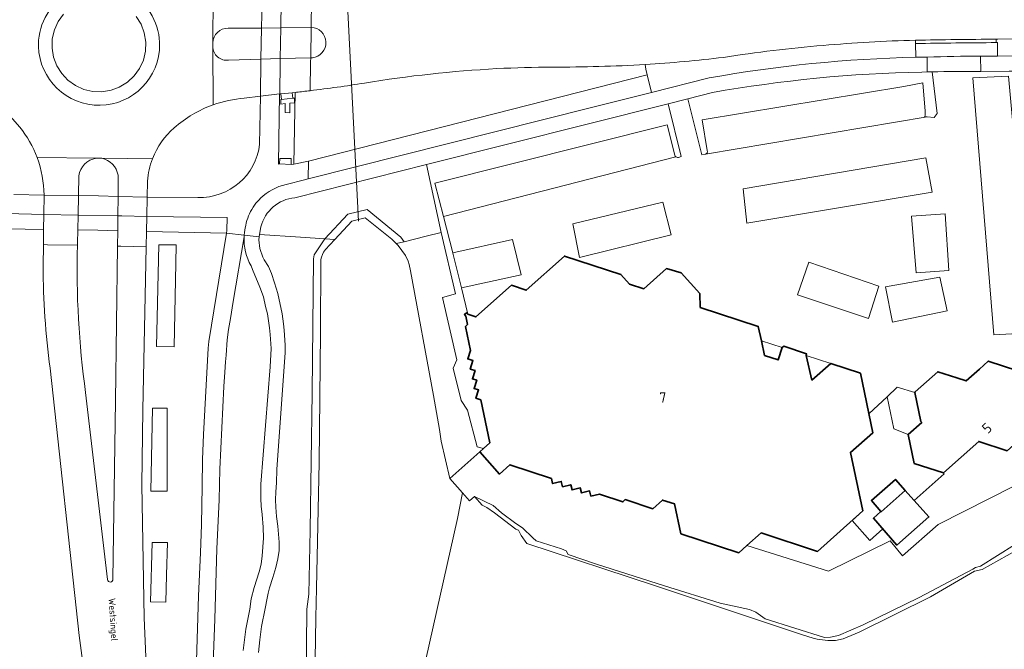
# Model space of a CAD drawing. Header units: metres. Extents: x 149984 to 156489, y 469398 to 478068.
# Tile 287 of 656: x 153649 to 153779, y 472775 to 472858. Entities that reach past the tile are written whole.
import ezdxf
from ezdxf.enums import TextEntityAlignment as Align

# ---------------------------------------------------------------- set-up
doc = ezdxf.new("R2010")
doc.units = ezdxf.units.M
doc.header["$LTSCALE"] = 0.75
for name, color, linetype, lineweight in [('B-WE-GR-BEPLANTING_CULTUUR_HEESTERS-GV', 252, 'Continuous', 18), ('B-WE-KW-KUNSTWERK_DUIKER-G', 6, 'Continuous', 18), ('B-WE-OG-BEBOUWING-GV', 6, 'Continuous', 35), ('B-WE-OG-BEBOUWING-T18', 1, 'Continuous', 18), ('B-WE-OG-BEBOUWING_LUIFEL-GV', 6, 'Continuous', 18), ('B-WE-OG-TERREIN_BEGROEID-GV', 252, 'Continuous', 18), ('B-WE-OG-TERREIN_ERF-GV', 252, 'Continuous', 18), ('B-WE-OG-TERREIN_OEVER-GV', 252, 'Continuous', 18), ('B-WE-OG-TOPOGRAFIE-T18', 7, 'Continuous', 18), ('B-WE-OG-WATER_MEER-GV', 252, 'Continuous', 18), ('B-WE-VH-GESLOTENVERHARDING_ASFALT-GV', 252, 'Continuous', 18), ('B-WE-VH-GESLOTENVERHARDING_BETON-GV', 252, 'Continuous', 18), ('B-WE-VH-OPENVERHARDING_BETONELEMENT-GV', 252, 'Continuous', 18), ('B-WE-VH-OPENVERHARDING_BETONSTRAATSTEEN-GV', 252, 'Continuous', 18), ('B-WE-VH-OPENVERHARDING_TEGEL-GV', 252, 'Continuous', 18)]:
    doc.layers.add(name, color=color, linetype=linetype, lineweight=lineweight)
doc.styles.add('NLCS-ISO-M500-T18', font='NLCS-ISO.ttf', dxfattribs={"height": 0.9})
doc.styles.add('NLCS-ISO-M750-T18', font='NLCS-ISO.ttf', dxfattribs={"height": 1.35})

msp = doc.modelspace()

# ---------------------------------------------------------------- linework, layer by layer
at = {"layer": 'B-WE-GR-BEPLANTING_CULTUUR_HEESTERS-GV', "flags": 128}
for points in [[(153654.932, 472858.612), (153654.224, 472857.621), (153653.723, 472856.511), (153653.448, 472855.325), (153653.414, 472854.112), (153653.616, 472852.916), (153654.047, 472851.783), (153654.69, 472850.754), (153655.521, 472849.871), (153656.508, 472849.166), (153657.613, 472848.666), (153658.795, 472848.391), (153660.007, 472848.351), (153661.204, 472848.548), (153662.293, 472848.956), (153663.371, 472849.612), (153664.258, 472850.439), (153664.968, 472851.423), (153665.473, 472852.526), (153665.753, 472853.706), (153665.794, 472854.923), (153665.597, 472856.125), (153665.17, 472857.265), (153664.527, 472858.299)], [(153739.91, 472840.58), (153739.24, 472844.64), (153765.88, 472849.06), (153768.35, 472849.519), (153768.67, 472845.78), (153768.687, 472845.48), (153768.668, 472845.242), (153768.61, 472845.06), (153768.955, 472845.03), (153769.87, 472844.951), (153770.28, 472845.497), (153769.587, 472850.985), (153768.96, 472850.971), (153768.227, 472850.959)], [(153740.584, 472848.25), (153737.337, 472847.432), (153739.21, 472840.05), (153739.66, 472840.12), (153739.675, 472840.124), (153739.69, 472840.129)], [(153680.818, 472841.431), (153680.941, 472847.792), (153678.799, 472847.5)], [(153735.986, 472839.683), (153736.1, 472839.69), (153736.48, 472839.81), (153734.75, 472846.78), (153702.846, 472838.743), (153704.77, 472829.764), (153706.669, 472821.668), (153704.983, 472821.172), (153706.867, 472812.945), (153706.371, 472811.855), (153707.412, 472807.592), (153708.255, 472806.303), (153709.543, 472801.496), (153710.37, 472801.254), (153711.21, 472802), (153710.02, 472807.66), (153709.38, 472807.88), (153709.732, 472808.986), (153709.139, 472809.175), (153709.484, 472810.258), (153708.906, 472810.442), (153709.256, 472811.539), (153708.631, 472811.738), (153708.988, 472812.858), (153708.29, 472813.08), (153708.64, 472814.18), (153707.99, 472817.36), (153708.26, 472817.63), (153708.03, 472818.74), (153707.86, 472818.93), (153708.11, 472819.17), (153708.3, 472818.97), (153707.48, 472822.47), (153706.36, 472826.877), (153706.305, 472827.095), (153705.082, 472831.905)], [(153649.147, 472843.7), (153647.562, 472845.486)], [(153705.082, 472831.905), (153703.97, 472836.28), (153734.62, 472843.99), (153735.63, 472839.97)], [(153666.028, 472836.568), (153665.984, 472834.448), (153672.665, 472834.402)], [(153648.374, 472834.809), (153652.369, 472834.714)], [(153678.762, 472829.217), (153677.31, 472820.66), (153676.96, 472818.4), (153676.69, 472816.97), (153676.55, 472815.59), (153676.39, 472813.57), (153676.31, 472812.69), (153676.23, 472811.34), (153676.08, 472809.42), (153675.58, 472798.51), (153675.49, 472794.48), (153675.19, 472787.99), (153674.9, 472778.71), (153674.66, 472771.75)], [(153678.64, 472774.57), (153679.01, 472777.41), (153679.51, 472780.04), (153679.71, 472781.41), (153680.11, 472782.9), (153680.75, 472784.98), (153681.03, 472786), (153681.17, 472787.07), (153681.33, 472789.4), (153681.3, 472790.85), (153681.15, 472792.55), (153681.03, 472793.65), (153680.98, 472794.66), (153680.97, 472795.73), (153680.99, 472796.53), (153682.22, 472812.02), (153682.33, 472814.46), (153682.23, 472816.3), (153682.14, 472817.18), (153681.85, 472819.03), (153681.6, 472820.02), (153681.33, 472821.27), (153680.84, 472822.57), (153679.9, 472824.91), (153679.691, 472825.374)]]:
    msp.add_lwpolyline(points, dxfattribs=at)
at = {"layer": 'B-WE-GR-BEPLANTING_CULTUUR_HEESTERS-GV'}
for points in [[(153768.227, 472850.959, 0.0393961), (153740.584, 472848.25)], [(153678.799, 472847.5, 0.0682781), (153674.681, 472846.633)], [(153674.681, 472846.633, 0.0966831), (153669.538, 472843.586)], [(153651.444, 472839.656, 0.0799283), (153649.147, 472843.7)], [(153669.538, 472843.586, 0.1242107), (153666.679, 472839.521)], [(153672.665, 472834.402, 0.391647), (153680.818, 472841.431)], [(153739.69, 472840.129, 0.3912469), (153739.91, 472840.58)], [(153652.369, 472834.714, 0.0867961), (153651.444, 472839.656)], [(153666.679, 472839.521, 0.0748591), (153666.028, 472836.568)], [(153735.63, 472839.97, 0.1657705), (153735.781, 472839.759)], [(153735.781, 472839.759, 0.1375713), (153735.986, 472839.683)], [(153679.691, 472825.374, -0.1382112), (153678.762, 472829.217)]]:
    msp.add_lwpolyline(points, format="xyb", dxfattribs=at)
at = {"layer": 'B-WE-GR-BEPLANTING_CULTUUR_HEESTERS-GV', "flags": 128}
msp.add_lwpolyline([(153699.916, 472828.542), (153698.866, 472828.3), (153699.09, 472828.04), (153700.09, 472826.75), (153700.42, 472825.98), (153700.57, 472825.53), (153700.756, 472824.723), (153703.765, 472808.268), (153704.553, 472803.768), (153704.79, 472802.21), (153705.91, 472797.29), (153709.87, 472800.81), (153710.37, 472801.254), (153709.543, 472801.496), (153708.255, 472806.303), (153707.412, 472807.592), (153706.371, 472811.855), (153706.867, 472812.945), (153704.983, 472821.172), (153706.669, 472821.668), (153704.77, 472829.764), (153702.815, 472829.268)], close=True, dxfattribs=at)
at = {"layer": 'B-WE-KW-KUNSTWERK_DUIKER-G', "flags": 128}
msp.add_lwpolyline([(153693.882, 472831.253), (153691.32, 472881.546)], dxfattribs=at)
at = {"layer": 'B-WE-OG-BEBOUWING-GV', "flags": 128}
for points in [[(153734.523, 472825.018), (153731.52, 472822.34), (153729.63, 472822.95), (153728.51, 472824.22), (153721.06, 472826.66), (153716.01, 472822.16), (153714.05, 472822.81), (153709.37, 472818.62), (153708.3, 472818.97), (153708.11, 472819.17), (153707.86, 472818.93), (153708.03, 472818.74), (153708.26, 472817.63), (153707.99, 472817.36), (153708.64, 472814.18), (153708.29, 472813.08), (153708.988, 472812.858), (153708.631, 472811.738), (153709.256, 472811.539), (153708.906, 472810.442), (153709.484, 472810.258), (153709.139, 472809.175), (153709.732, 472808.986), (153709.38, 472807.88), (153710.02, 472807.66), (153711.21, 472802), (153710.37, 472801.254), (153709.87, 472800.81), (153712.489, 472797.881), (153713.86, 472799.1), (153719.33, 472797.29), (153719.49, 472796.63), (153720.641, 472796.909), (153720.813, 472796.198), (153721.9, 472796.462), (153722.063, 472795.791), (153723.136, 472796.051), (153723.297, 472795.389), (153724.387, 472795.653), (153724.55, 472794.98), (153725.67, 472795.21), (153728.77, 472794.21), (153729.09, 472794.5), (153732.71, 472793.29), (153734, 472794.44), (153735.6, 472793.93), (153736.44, 472790), (153744.08, 472787.49), (153745.152, 472788.449), (153747.01, 472790.11), (153754.47, 472787.66), (153760.47, 472793.03), (153758.82, 472800.73), (153761.79, 472803.34), (153760.12, 472811.2), (153756.215, 472812.48), (153753.73, 472810.296), (153752.95, 472813.55), (153753, 472813.77), (153750, 472814.75), (153749.79, 472814.57), (153749.258, 472812.955), (153747.486, 472813.539), (153747.06, 472815.47), (153746.639, 472817.38), (153738.984, 472819.889), (153738.92, 472821.7), (153736.45, 472824.46)], [(153767.22, 472799.29), (153771.11, 472798.03), (153775.76, 472802.2), (153779.49, 472800.96), (153782.54, 472803.68), (153780.91, 472811.51), (153777, 472812.8), (153775.831, 472811.748), (153774.09, 472810.18), (153772.841, 472810.584), (153770.35, 472811.39), (153767.379, 472808.74), (153767.3, 472808.67), (153768.11, 472804.81), (153768.22, 472804.68), (153766.422, 472803.091)], [(153766.057, 472795.715), (153764.744, 472797.183), (153761.589, 472794.384), (153762.84, 472792.95), (153762.884, 472792.9)], [(153766.057, 472795.715), (153762.884, 472792.9), (153762.84, 472792.95), (153761.837, 472792.045), (153764.945, 472788.507), (153769.172, 472792.232)]]:
    msp.add_lwpolyline(points, close=True, dxfattribs=at)
at = {"layer": 'B-WE-OG-BEBOUWING_LUIFEL-GV', "flags": 128}
for points in [[(153747.486, 472813.539), (153749.258, 472812.955), (153749.79, 472814.57), (153747.06, 472815.469)], [(153753.73, 472810.296), (153756.215, 472812.48), (153752.95, 472813.55)], [(153767.3, 472808.67), (153764.978, 472809.335), (153763.654, 472808.079), (153764.543, 472803.842), (153766.422, 472803.091), (153768.22, 472804.68), (153768.11, 472804.81)], [(153760.47, 472793.03), (153759.03, 472791.741), (153761.379, 472789.115), (153763.076, 472790.634), (153761.837, 472792.045), (153762.84, 472792.95), (153761.589, 472794.384), (153764.744, 472797.183), (153766.057, 472795.715), (153767.24, 472794.392), (153771.198, 472797.932), (153771.11, 472798.03), (153767.22, 472799.29), (153766.422, 472803.091), (153764.543, 472803.842), (153763.654, 472808.079), (153761.257, 472805.849), (153761.79, 472803.34), (153758.82, 472800.73)]]:
    msp.add_lwpolyline(points, close=True, dxfattribs=at)
at = {"layer": 'B-WE-OG-TERREIN_BEGROEID-GV', "flags": 128}
for points in [[(153685.681, 472848.293), (153685.497, 472848.273), (153685.34, 472838.78), (153687.268, 472839.201), (153731.987, 472850.588), (153731.793, 472851.341), (153731.729, 472851.942)], [(153704.77, 472829.764), (153702.846, 472838.743), (153685.462, 472834.364)], [(153680.981, 472830.528), (153680.794, 472829.505), (153686.198, 472829.147), (153689.439, 472828.933), (153692.486, 472832.182), (153695.009, 472832.791), (153699.442, 472829.163), (153699.916, 472828.542), (153702.815, 472829.268), (153704.77, 472829.764)], [(153652.242, 472825.324), (153652.281, 472828.169), (153652.308, 472830.156), (153647.441, 472830.253), (153647.969, 472827.434)], [(153672.44, 472771.81), (153672.74, 472781.81), (153673.01, 472787.46), (153673.16, 472791.21), (153673.24, 472796.26), (153673.26, 472799.79), (153673.41, 472803.12), (153674.03, 472814.51), (153674.104, 472815.391), (153676.433, 472829.686), (153665.891, 472829.923), (153665.85, 472827.903), (153665.407, 472806.342), (153665.286, 472796.446), (153665.597, 472778.909), (153666.26, 472763.454)], [(153686.781, 472751.227), (153687.074, 472780.045), (153687.321, 472782.041), (153687.488, 472790.49), (153687.761, 472808.619), (153687.911, 472826.309), (153688.02, 472826.822), (153689.439, 472828.933), (153686.198, 472829.147), (153680.794, 472829.505), (153680.741, 472829.215)], [(153681.424, 472826.187), (153681.99, 472825.3), (153682.37, 472824.35), (153682.8, 472823.11), (153683.23, 472821.71), (153683.78, 472819.04)], [(153683.78, 472819.04), (153683.98, 472817.73), (153684.08, 472816.9), (153684.2, 472814.92), (153684.19, 472813.92), (153683.11, 472798.5), (153683.05, 472796.73), (153682.96, 472795.55), (153682.93, 472794.46), (153682.96, 472793.49), (153683.05, 472792.28), (153683.24, 472791.01), (153683.42, 472788.87), (153683.38, 472787.78), (153683.24, 472786.67), (153682.97, 472785.53), (153682.55, 472784.24), (153682.12, 472782.85), (153681.952, 472782.139), (153681.8, 472781.49), (153681.54, 472780.145), (153681.08, 472777.74), (153680.85, 472775.99), (153680.67, 472774.32)], [(153660.163, 472693.289), (153660.325, 472712.723), (153660, 472722.869), (153659.295, 472742.837), (153659.133, 472746.723), (153658.916, 472751.906), (153658.591, 472757.469), (153658.049, 472763.414), (153657.777, 472768.52), (153657.506, 472772.598), (153656.994, 472776.567), (153653.165, 472811.867)], [(153783.871, 472798.055), (153770.398, 472791.226), (153765.679, 472787.066), (153764.055, 472789.072), (153755.91, 472785.04), (153745.152, 472788.449), (153744.08, 472787.49), (153736.44, 472790), (153735.6, 472793.93), (153734, 472794.44), (153732.71, 472793.29), (153729.09, 472794.5), (153728.77, 472794.21), (153725.67, 472795.21), (153724.55, 472794.98), (153724.387, 472795.653), (153723.297, 472795.389), (153723.136, 472796.051), (153722.063, 472795.791), (153721.9, 472796.462), (153720.813, 472796.198), (153720.641, 472796.909), (153719.49, 472796.63), (153719.33, 472797.29), (153713.86, 472799.1), (153712.489, 472797.881), (153709.87, 472800.81), (153705.91, 472797.29), (153707.601, 472795.4), (153708.53, 472794.36), (153709.177, 472794.936), (153711.646, 472793.708), (153712.754, 472792.76), (153714.621, 472791.352), (153715.535, 472790.76), (153716.872, 472789.464), (153717.328, 472789.086), (153720.68, 472787.991), (153721.282, 472787.738), (153721.571, 472787.267), (153725.273, 472785.983), (153734.258, 472783.136), (153741.624, 472780.813), (153745.488, 472779.999), (153746.31, 472779.633), (153747.54, 472778.76), (153755.41, 472776.304), (153756.183, 472776.325), (153757.218, 472776.563), (153760.499, 472777.994), (153767.897, 472781.591), (153774.952, 472785.344), (153775.335, 472785.545), (153775.967, 472785.717), (153782.72, 472789.958)]]:
    msp.add_lwpolyline(points, dxfattribs=at)
at = {"layer": 'B-WE-OG-TERREIN_BEGROEID-GV'}
for points in [[(153731.729, 472851.942, -0.0125905), (153719.496, 472851.602)], [(153712.121, 472851.408, 0.0266778), (153694.652, 472849.508)], [(153719.496, 472851.602, 0.0130186), (153712.121, 472851.408)], [(153694.652, 472849.508, -0.0108774), (153687.481, 472848.498)], [(153687.481, 472848.498, -0.0038391), (153685.681, 472848.293)], [(153685.462, 472834.364, 0.3173051), (153680.981, 472830.528)], [(153680.741, 472829.215, 0.1442793), (153681.424, 472826.187)], [(153653.165, 472811.867, -0.0324689), (153652.242, 472825.324)]]:
    msp.add_lwpolyline(points, format="xyb", dxfattribs=at)
at = {"layer": 'B-WE-OG-TERREIN_BEGROEID-GV', "flags": 128}
for points in [[(153667.532, 472828.127), (153669.803, 472828.127), (153669.756, 472825.741), (153669.536, 472814.682), (153667.22, 472814.728)], [(153669.756, 472825.741), (153669.803, 472828.127), (153667.532, 472828.127), (153667.22, 472814.728), (153669.536, 472814.682)], [(153666.686, 472806.568), (153668.601, 472806.568), (153668.601, 472805.865), (153668.601, 472795.626), (153666.464, 472795.626)], [(153668.601, 472805.865), (153668.601, 472806.568), (153666.686, 472806.568), (153666.464, 472795.626), (153668.601, 472795.626)], [(153666.642, 472788.857), (153668.645, 472788.857), (153668.523, 472784.512), (153668.423, 472780.975), (153666.422, 472781.032)], [(153668.523, 472784.512), (153668.645, 472788.857), (153666.642, 472788.857), (153666.422, 472781.032), (153668.423, 472780.975)]]:
    msp.add_lwpolyline(points, close=True, dxfattribs=at)
at = {"layer": 'B-WE-OG-TERREIN_ERF-GV', "flags": 128}
for points in [[(153769.587, 472850.985), (153770.28, 472845.497), (153769.87, 472844.951), (153768.955, 472845.03), (153739.69, 472840.129), (153739.675, 472840.124), (153739.66, 472840.12), (153739.21, 472840.05), (153737.337, 472847.432), (153734.75, 472846.78), (153736.48, 472839.81), (153736.1, 472839.69), (153735.986, 472839.683)], [(153779.748, 472851.065), (153776.017, 472851.037), (153775.836, 472851.038)], [(153735.781, 472839.759), (153705.082, 472831.905), (153706.305, 472827.095), (153714.205, 472828.856), (153715.326, 472824.198), (153707.48, 472822.47), (153708.3, 472818.97), (153709.37, 472818.62), (153714.05, 472822.81), (153716.01, 472822.16), (153721.06, 472826.66), (153728.51, 472824.22), (153729.63, 472822.95), (153731.52, 472822.34), (153734.523, 472825.018), (153736.45, 472824.46), (153738.92, 472821.7), (153738.984, 472819.889), (153746.639, 472817.38), (153747.06, 472815.47), (153747.486, 472813.539), (153749.258, 472812.955), (153749.79, 472814.57), (153750, 472814.75), (153753, 472813.77), (153752.95, 472813.55), (153753.73, 472810.296), (153756.215, 472812.48), (153760.12, 472811.2), (153761.79, 472803.34), (153758.82, 472800.73), (153760.47, 472793.03), (153754.47, 472787.66), (153747.01, 472790.11), (153745.152, 472788.449), (153755.91, 472785.04), (153764.055, 472789.072), (153765.679, 472787.066), (153770.398, 472791.226), (153783.871, 472798.055)]]:
    msp.add_lwpolyline(points, dxfattribs=at)
at = {"layer": 'B-WE-OG-TERREIN_ERF-GV'}
for points in [[(153775.836, 472851.038, 0.0062419), (153769.587, 472850.985)], [(153735.986, 472839.683, -0.1375713), (153735.781, 472839.759)]]:
    msp.add_lwpolyline(points, format="xyb", dxfattribs=at)
at = {"layer": 'B-WE-OG-TERREIN_ERF-GV', "flags": 128}
for points in [[(153774.966, 472850.202), (153779.667, 472850.418), (153781.694, 472828.123), (153782.513, 472816.522), (153777.726, 472816.264)], [(153744.65, 472835.54), (153768.757, 472839.637), (153769.619, 472835.109), (153745.125, 472831.012)], [(153722.183, 472830.926), (153734.042, 472833.772), (153735.163, 472829.46), (153723.045, 472826.484)], [(153766.859, 472831.918), (153771.301, 472832.22), (153771.818, 472824.759), (153767.506, 472824.457)], [(153751.809, 472821.525), (153753.318, 472825.837), (153762.547, 472822.689), (153761.21, 472818.42)], [(153764.358, 472817.945), (153763.452, 472822.603), (153770.611, 472823.897), (153771.603, 472819.412)], [(153775.831, 472811.748), (153777, 472812.8), (153780.91, 472811.51), (153782.54, 472803.68), (153779.49, 472800.96), (153775.76, 472802.2), (153771.11, 472798.03), (153767.22, 472799.29), (153766.422, 472803.091), (153768.22, 472804.68), (153768.11, 472804.81), (153767.3, 472808.67), (153767.379, 472808.74), (153770.35, 472811.39), (153772.841, 472810.584), (153774.09, 472810.18)], [(153762.84, 472792.95), (153761.589, 472794.384), (153764.744, 472797.183), (153766.057, 472795.715), (153769.172, 472792.232), (153764.945, 472788.507), (153761.837, 472792.045)]]:
    msp.add_lwpolyline(points, close=True, dxfattribs=at)
at = {"layer": 'B-WE-OG-TERREIN_OEVER-GV', "flags": 128}
msp.add_lwpolyline([(153690.732, 472828.862), (153693.01, 472831.28), (153694.766, 472831.704), (153698.27, 472828.89), (153698.72, 472828.47), (153698.866, 472828.3), (153699.916, 472828.542), (153699.442, 472829.163), (153695.009, 472832.791), (153692.486, 472832.182), (153689.439, 472828.933)], close=True, dxfattribs=at)
for points in [[(153687.96, 472762.41), (153688.253, 472778.92), (153688.253, 472778.924), (153688.328, 472782.828), (153688.67, 472799.4), (153688.84, 472816.53), (153688.91, 472826.2), (153688.98, 472826.53), (153689.12, 472826.88), (153689.26, 472827.16), (153689.53, 472827.55), (153690.07, 472828.16), (153690.732, 472828.862), (153689.439, 472828.933), (153688.02, 472826.822), (153687.911, 472826.309), (153687.761, 472808.619), (153687.488, 472790.49), (153687.321, 472782.041), (153687.074, 472780.045), (153686.781, 472751.227)], [(153782.72, 472789.958), (153775.967, 472785.717), (153775.335, 472785.545), (153774.952, 472785.344), (153767.897, 472781.591), (153760.499, 472777.994), (153757.218, 472776.563), (153756.183, 472776.325), (153755.41, 472776.304), (153747.54, 472778.76), (153746.31, 472779.633), (153745.488, 472779.999), (153741.624, 472780.813), (153734.258, 472783.136), (153725.273, 472785.983), (153721.571, 472787.267), (153721.282, 472787.738), (153720.68, 472787.991), (153717.328, 472789.086), (153716.872, 472789.464), (153715.535, 472790.76), (153714.621, 472791.352), (153712.754, 472792.76), (153711.646, 472793.708), (153709.177, 472794.936), (153710.212, 472793.778), (153710.807, 472793.487), (153711.81, 472792.771), (153714.625, 472790.622), (153714.988, 472790.481), (153715.348, 472789.757), (153716.08, 472788.711), (153732.941, 472783.16), (153752.365, 472776.701), (153753.903, 472776.21), (153754.436, 472776.063), (153755.818, 472775.891), (153756.837, 472775.899), (153757.852, 472776.122), (153759.98, 472776.993), (153769.367, 472781.68), (153775.175, 472785.052), (153776.219, 472785.3), (153780.618, 472787.76)]]:
    msp.add_lwpolyline(points, dxfattribs=at)
at = {"layer": 'B-WE-OG-WATER_MEER-GV', "flags": 128}
for points in [[(153698.67, 472755.17), (153706.96, 472792), (153707.601, 472795.4), (153705.91, 472797.29), (153704.79, 472802.21), (153704.553, 472803.768), (153703.765, 472808.268), (153700.756, 472824.723), (153700.57, 472825.53), (153700.42, 472825.98), (153700.09, 472826.75), (153699.09, 472828.04), (153698.866, 472828.3), (153698.72, 472828.47), (153698.27, 472828.89), (153694.766, 472831.704), (153693.01, 472831.28), (153690.732, 472828.862), (153690.07, 472828.16), (153689.53, 472827.55), (153689.26, 472827.16), (153689.12, 472826.88), (153688.98, 472826.53), (153688.91, 472826.2), (153688.84, 472816.53), (153688.67, 472799.4), (153688.328, 472782.828), (153688.253, 472778.924), (153688.253, 472778.92), (153687.96, 472762.41)], [(153780.618, 472787.76), (153776.219, 472785.3), (153775.175, 472785.052), (153769.367, 472781.68), (153759.98, 472776.993), (153757.852, 472776.122), (153756.837, 472775.899), (153755.818, 472775.891), (153754.436, 472776.063), (153753.903, 472776.21), (153752.365, 472776.701), (153732.941, 472783.16), (153716.08, 472788.711), (153715.348, 472789.757), (153714.988, 472790.481), (153714.625, 472790.622), (153711.81, 472792.771), (153710.807, 472793.487), (153710.212, 472793.778), (153709.177, 472794.936), (153708.53, 472794.36), (153707.601, 472795.4), (153706.96, 472792), (153698.67, 472755.17)]]:
    msp.add_lwpolyline(points, dxfattribs=at)
at = {"layer": 'B-WE-VH-GESLOTENVERHARDING_ASFALT-GV', "flags": 128}
for points in [[(153778.049, 472855.306), (153778.272, 472855.302), (153795.836, 472855.417), (153821.406, 472855.59), (153843.968, 472855.76), (153869.564, 472855.947), (153894.105, 472856.14), (153920.671, 472856.337), (153944.273, 472856.528), (153969.852, 472856.73), (153994.448, 472856.918), (153994.757, 472856.921), (153996.153, 472856.934), (153996.057, 472863.89)], [(153674.706, 472861.001), (153674.637, 472854.82)], [(153674.681, 472846.633), (153674.651, 472854.336), (153674.637, 472854.82), (153674.706, 472861.001)], [(153676.657, 472856.745), (153681.07, 472856.761), (153681.142, 472860.474), (153677.558, 472860.351)], [(153689.263, 472860.424), (153687.688, 472860.486), (153687.62, 472856.862)], [(153687.62, 472856.862), (153687.567, 472852.84), (153687.779, 472852.841)], [(153674.651, 472854.336), (153674.681, 472846.633)], [(153678.799, 472847.5), (153680.941, 472847.792), (153680.986, 472852.669), (153676.716, 472852.525)], [(153687.481, 472848.498), (153687.557, 472852.326), (153687.567, 472852.84), (153683.536, 472852.749), (153683.53, 472852.256), (153683.479, 472848.066), (153683.625, 472848.087), (153685.118, 472848.23), (153685.497, 472848.273)], [(153687.779, 472852.841), (153687.567, 472852.84), (153687.557, 472852.326), (153687.481, 472848.498)], [(153684.309, 472836.116), (153686.749, 472836.741), (153687.248, 472836.867), (153687.268, 472839.201), (153685.34, 472838.78), (153684.995, 472838.768), (153683.465, 472838.82), (153683.298, 472838.816), (153683.466, 472848.064), (153680.941, 472847.792), (153680.818, 472841.431)], [(153685.497, 472848.273), (153685.681, 472848.293)], [(153647.562, 472845.486), (153649.147, 472843.7)], [(153651.444, 472839.656), (153659.222, 472839.587), (153659.575, 472839.584), (153659.576, 472839.584)], [(153659.222, 472839.587), (153651.444, 472839.656)], [(153659.576, 472839.584), (153659.979, 472839.58), (153666.679, 472839.521)], [(153666.679, 472839.521), (153659.979, 472839.58)], [(153652.369, 472834.714), (153656.926, 472834.654), (153656.962, 472837.243)], [(153662.129, 472837.356), (153662.168, 472834.545), (153665.984, 472834.448), (153666.028, 472836.568)], [(153644.168, 472830.318), (153647.441, 472830.253), (153647.367, 472830.65), (153647.405, 472832.268), (153652.335, 472832.169), (153652.369, 472834.714), (153648.374, 472834.809)], [(153672.665, 472834.402), (153665.984, 472834.448), (153665.932, 472831.902), (153676.526, 472831.736), (153676.493, 472830.053), (153676.433, 472829.686), (153678.773, 472829.43)], [(153680.765, 472834.106), (153680.925, 472834.287)], [(153652.335, 472832.169), (153652.308, 472830.156), (153652.281, 472828.169), (153652.802, 472828.159), (153656.762, 472828.081)], [(153656.833, 472830.141), (153656.873, 472832.08), (153652.335, 472832.169)], [(153674.66, 472771.75), (153674.9, 472778.71), (153675.19, 472787.99), (153675.49, 472794.48), (153675.58, 472798.51), (153676.08, 472809.42), (153676.23, 472811.34), (153676.31, 472812.69), (153676.39, 472813.57), (153676.55, 472815.59), (153676.69, 472816.97), (153676.96, 472818.4), (153677.31, 472820.66), (153678.762, 472829.217), (153678.773, 472829.43), (153676.433, 472829.686), (153674.104, 472815.391), (153674.03, 472814.51), (153673.41, 472803.12), (153673.26, 472799.79), (153673.24, 472796.26), (153673.16, 472791.21), (153673.01, 472787.46), (153672.74, 472781.81), (153672.44, 472771.81)], [(153656.762, 472828.081), (153652.802, 472828.159), (153652.281, 472828.169), (153652.242, 472825.324)], [(153666.26, 472763.454), (153665.597, 472778.909), (153665.286, 472796.446), (153665.407, 472806.342), (153665.85, 472827.903), (153662.52, 472827.968), (153662.06, 472827.977), (153661.773, 472807.547)], [(153653.165, 472811.867), (153656.994, 472776.567), (153657.506, 472772.598), (153657.777, 472768.52), (153658.049, 472763.414), (153658.591, 472757.469), (153658.916, 472751.906), (153659.133, 472746.723), (153659.295, 472742.837), (153660, 472722.869), (153660.325, 472712.723), (153660.163, 472693.289), (153659.892, 472681.362), (153659.837, 472670.234), (153659.729, 472662.918), (153659.35, 472656.768)], [(153660.742, 472783.947), (153657.848, 472808.649)], [(153661.773, 472807.547), (153661.441, 472784.009)]]:
    msp.add_lwpolyline(points, dxfattribs=at)
at = {"layer": 'B-WE-VH-GESLOTENVERHARDING_ASFALT-GV'}
for points in [[(153651.645, 472855.146, -1.002195), (153667.594, 472853.828)], [(153674.637, 472854.82, -0.4088608), (153676.657, 472856.745)], [(153687.779, 472852.841, 0.9353422), (153687.62, 472856.862)], [(153687.62, 472856.862, -0.9353422), (153687.779, 472852.841)], [(153667.594, 472853.828, -0.9895332), (153651.645, 472855.146)], [(153755.199, 472854.47, -0.0152605), (153767.385, 472855.166)], [(153767.385, 472855.166, -0.0015001), (153778.049, 472855.306)], [(153676.716, 472852.525, -0.4499436), (153674.651, 472854.336)], [(153742.046, 472852.891, -0.017556), (153755.199, 472854.47)], [(153719.496, 472851.602, 0.0125905), (153731.729, 472851.942)], [(153731.729, 472851.942, 0.0130903), (153742.046, 472852.891)], [(153694.652, 472849.508, -0.0266778), (153712.121, 472851.408)], [(153712.121, 472851.408, -0.0130186), (153719.496, 472851.602)], [(153687.481, 472848.498, 0.0108774), (153694.652, 472849.508)], [(153685.681, 472848.293, 0.0038391), (153687.481, 472848.498)], [(153674.681, 472846.633, -0.0682781), (153678.799, 472847.5)], [(153669.538, 472843.586, -0.0966831), (153674.681, 472846.633)], [(153649.147, 472843.7, -0.0799283), (153651.444, 472839.656)], [(153666.679, 472839.521, -0.1242107), (153669.538, 472843.586)], [(153680.818, 472841.431, -0.391647), (153672.665, 472834.402)], [(153651.444, 472839.656, -0.0867961), (153652.369, 472834.714)], [(153656.962, 472837.243, -0.3292802), (153659.222, 472839.587)], [(153659.979, 472839.58, -0.3054467), (153662.129, 472837.356)], [(153666.028, 472836.568, -0.0748591), (153666.679, 472839.521)], [(153680.925, 472834.287, -0.1333041), (153684.309, 472836.116)], [(153679.362, 472831.956, -0.1072841), (153680.765, 472834.106)], [(153678.773, 472829.43, -0.0708859), (153679.362, 472831.956)], [(153656.762, 472828.081, -0.0053335), (153656.833, 472830.141)], [(153657.848, 472808.649, -0.040962), (153656.762, 472828.081)], [(153652.242, 472825.324, 0.0324689), (153653.165, 472811.867)], [(153661.126, 472783.624, -0.4200094), (153660.742, 472783.947)], [(153661.441, 472784.009, -0.414145), (153661.126, 472783.624)]]:
    msp.add_lwpolyline(points, format="xyb", dxfattribs=at)
at = {"layer": 'B-WE-VH-GESLOTENVERHARDING_ASFALT-GV', "flags": 128}
for points in [[(153683.651, 472860.277), (153683.654, 472860.507), (153681.142, 472860.474), (153681.07, 472856.761), (153683.613, 472856.776)], [(153685.43, 472860.524), (153683.911, 472860.509), (153683.685, 472860.499), (153683.654, 472860.507), (153683.651, 472860.277), (153683.613, 472856.776), (153687.62, 472856.862), (153687.688, 472860.486), (153685.69, 472860.512)], [(153683.536, 472852.749), (153683.613, 472856.776), (153681.07, 472856.761), (153680.986, 472852.669)], [(153687.567, 472852.84), (153687.62, 472856.862), (153683.613, 472856.776), (153683.536, 472852.749)], [(153680.941, 472847.792), (153683.466, 472848.064), (153683.479, 472848.066), (153683.53, 472852.256), (153683.536, 472852.749), (153680.986, 472852.669)], [(153732.564, 472848.278), (153731.987, 472850.588), (153687.268, 472839.201), (153687.248, 472836.867), (153724.439, 472846.247)], [(153652.335, 472832.169), (153656.873, 472832.08), (153656.926, 472834.654), (153652.369, 472834.714)], [(153662.168, 472834.545), (153659.547, 472834.599), (153656.926, 472834.654), (153656.873, 472832.08), (153662.123, 472831.977)], [(153662.628, 472831.967), (153665.932, 472831.902), (153665.984, 472834.448), (153662.168, 472834.545), (153662.123, 472831.977)], [(153659.461, 472830.072), (153662.088, 472830.003), (153662.123, 472831.977), (153656.873, 472832.08), (153656.833, 472830.141)], [(153665.891, 472829.923), (153665.932, 472831.902), (153662.628, 472831.967), (153662.123, 472831.977), (153662.088, 472830.003), (153662.06, 472827.977), (153662.52, 472827.968), (153665.85, 472827.903)]]:
    msp.add_lwpolyline(points, close=True, dxfattribs=at)
at = {"layer": 'B-WE-VH-GESLOTENVERHARDING_BETON-GV'}
for points in [[(153678.762, 472829.217, 0.1382112), (153679.691, 472825.374)], [(153681.424, 472826.187, -0.1442793), (153680.741, 472829.215)]]:
    msp.add_lwpolyline(points, format="xyb", dxfattribs=at)
at = {"layer": 'B-WE-VH-GESLOTENVERHARDING_BETON-GV', "flags": 128}
for points in [[(153680.741, 472829.215), (153678.773, 472829.43), (153678.762, 472829.217)], [(153680.67, 472774.32), (153680.85, 472775.99), (153681.08, 472777.74), (153681.54, 472780.145), (153681.8, 472781.49), (153681.952, 472782.139), (153682.12, 472782.85), (153682.55, 472784.24), (153682.97, 472785.53), (153683.24, 472786.67), (153683.38, 472787.78), (153683.42, 472788.87), (153683.24, 472791.01), (153683.05, 472792.28), (153682.96, 472793.49), (153682.93, 472794.46), (153682.96, 472795.55), (153683.05, 472796.73), (153683.11, 472798.5), (153684.19, 472813.92), (153684.2, 472814.92), (153684.08, 472816.9), (153683.98, 472817.73), (153683.78, 472819.04), (153683.23, 472821.71), (153682.8, 472823.11), (153682.37, 472824.35), (153681.99, 472825.3), (153681.424, 472826.187)], [(153679.691, 472825.374), (153679.9, 472824.91), (153680.84, 472822.57), (153681.33, 472821.27), (153681.6, 472820.02), (153681.85, 472819.03), (153682.14, 472817.18), (153682.23, 472816.3), (153682.33, 472814.46), (153682.22, 472812.02), (153680.99, 472796.53), (153680.97, 472795.73), (153680.98, 472794.66), (153681.03, 472793.65), (153681.15, 472792.55), (153681.3, 472790.85), (153681.33, 472789.4), (153681.17, 472787.07), (153681.03, 472786), (153680.75, 472784.98), (153680.11, 472782.9), (153679.71, 472781.41), (153679.51, 472780.04), (153679.01, 472777.41), (153678.64, 472774.57)]]:
    msp.add_lwpolyline(points, dxfattribs=at)
at = {"layer": 'B-WE-VH-OPENVERHARDING_BETONELEMENT-GV'}
for points in [[(153778.049, 472855.306, 0.0015001), (153767.385, 472855.166)], [(153767.402, 472854.719, -0.0023493), (153778.047, 472854.848)]]:
    msp.add_lwpolyline(points, format="xyb", dxfattribs=at)
at = {"layer": 'B-WE-VH-OPENVERHARDING_BETONELEMENT-GV', "flags": 128}
for points in [[(153767.385, 472855.166), (153767.402, 472854.719)], [(153778.047, 472854.848), (153778.049, 472855.306)]]:
    msp.add_lwpolyline(points, dxfattribs=at)
for points in [[(153685.118, 472848.23), (153683.625, 472848.087), (153683.691, 472847.342), (153685.189, 472847.489)], [(153684.995, 472838.768), (153684.976, 472839.529), (153683.481, 472839.555), (153683.465, 472838.82)]]:
    msp.add_lwpolyline(points, close=True, dxfattribs=at)
at = {"layer": 'B-WE-VH-OPENVERHARDING_BETONSTRAATSTEEN-GV'}
for points in [[(153667.594, 472853.828, 1.002195), (153651.645, 472855.146)], [(153676.657, 472856.745, 0.4088608), (153674.637, 472854.82)], [(153651.645, 472855.146, 0.9895332), (153667.594, 472853.828)], [(153778.047, 472854.848, 0.0023493), (153767.402, 472854.719)], [(153674.651, 472854.336, 0.4499436), (153676.716, 472852.525)], [(153775.996, 472853.052, 0.0099169), (153768.936, 472852.93)], [(153768.936, 472852.93, -0.0099169), (153775.996, 472853.052)], [(153769.587, 472850.985, -0.0062419), (153775.836, 472851.038)], [(153739.91, 472840.58, -0.3912469), (153739.69, 472840.129)], [(153659.222, 472839.587, 0.3292802), (153656.962, 472837.243)], [(153662.129, 472837.356, 0.3054467), (153659.979, 472839.58)], [(153735.781, 472839.759, -0.1657705), (153735.63, 472839.97)], [(153656.833, 472830.141, 0.0053335), (153656.762, 472828.081)], [(153656.762, 472828.081, 0.040962), (153657.848, 472808.649)], [(153660.742, 472783.947, 0.4200094), (153661.126, 472783.624)], [(153661.126, 472783.624, 0.414145), (153661.441, 472784.009)]]:
    msp.add_lwpolyline(points, format="xyb", dxfattribs=at)
at = {"layer": 'B-WE-VH-OPENVERHARDING_BETONSTRAATSTEEN-GV', "flags": 128}
for points in [[(153664.527, 472858.299), (153665.17, 472857.265), (153665.597, 472856.125), (153665.794, 472854.923), (153665.753, 472853.706), (153665.473, 472852.526), (153664.968, 472851.423), (153664.258, 472850.439), (153663.371, 472849.612), (153662.293, 472848.956), (153661.204, 472848.548), (153660.007, 472848.351), (153658.795, 472848.391), (153657.613, 472848.666), (153656.508, 472849.166), (153655.521, 472849.871), (153654.69, 472850.754), (153654.047, 472851.783), (153653.616, 472852.916), (153653.414, 472854.112), (153653.448, 472855.325), (153653.723, 472856.511), (153654.224, 472857.621), (153654.932, 472858.612)], [(153676.716, 472852.525), (153680.986, 472852.669), (153681.07, 472856.761), (153676.657, 472856.745)], [(153674.637, 472854.82), (153674.651, 472854.336)], [(153767.402, 472854.719), (153767.429, 472852.904), (153768.936, 472852.93)], [(153775.996, 472853.052), (153778.239, 472853.07), (153778.247, 472854.85), (153778.047, 472854.848)], [(153768.936, 472852.93), (153768.96, 472850.971), (153769.587, 472850.985)], [(153775.836, 472851.038), (153776.017, 472851.037), (153775.996, 472853.052)], [(153768.67, 472845.78), (153768.35, 472849.519), (153765.88, 472849.06), (153739.24, 472844.64), (153739.91, 472840.58)], [(153739.69, 472840.129), (153768.955, 472845.03), (153768.61, 472845.06), (153768.668, 472845.242), (153768.687, 472845.48), (153768.67, 472845.78)], [(153735.63, 472839.97), (153734.62, 472843.99), (153703.97, 472836.28), (153705.082, 472831.905), (153735.781, 472839.759)], [(153659.979, 472839.58), (153659.576, 472839.584), (153659.575, 472839.584), (153659.222, 472839.587)], [(153656.962, 472837.243), (153656.926, 472834.654), (153659.547, 472834.599)], [(153659.547, 472834.599), (153662.168, 472834.545), (153662.129, 472837.356)], [(153661.441, 472784.009), (153661.773, 472807.547), (153662.06, 472827.977), (153662.088, 472830.003), (153659.461, 472830.072), (153656.833, 472830.141)], [(153657.848, 472808.649), (153660.742, 472783.947)]]:
    msp.add_lwpolyline(points, dxfattribs=at)
for points in [[(153774.966, 472850.202), (153777.726, 472816.264), (153782.513, 472816.522), (153781.694, 472828.123), (153779.667, 472850.418)], [(153744.65, 472835.54), (153745.125, 472831.012), (153769.619, 472835.109), (153768.757, 472839.637)], [(153722.183, 472830.926), (153723.045, 472826.484), (153735.163, 472829.46), (153734.042, 472833.772)], [(153766.859, 472831.918), (153767.506, 472824.457), (153771.818, 472824.759), (153771.301, 472832.22)], [(153706.36, 472826.877), (153707.48, 472822.47), (153715.326, 472824.198), (153714.205, 472828.856), (153706.305, 472827.095)], [(153751.809, 472821.525), (153761.21, 472818.42), (153762.547, 472822.689), (153753.318, 472825.837)], [(153764.358, 472817.945), (153771.603, 472819.412), (153770.611, 472823.897), (153763.452, 472822.603)]]:
    msp.add_lwpolyline(points, close=True, dxfattribs=at)
at = {"layer": 'B-WE-VH-OPENVERHARDING_TEGEL-GV', "flags": 128}
for points in [[(153969.852, 472856.73), (153944.273, 472856.528), (153920.671, 472856.337), (153894.105, 472856.14), (153869.564, 472855.947), (153843.968, 472855.76), (153821.406, 472855.59), (153795.836, 472855.417), (153778.272, 472855.302), (153778.049, 472855.306), (153778.047, 472854.848), (153778.247, 472854.85), (153778.239, 472853.07), (153994.767, 472854.665), (153996.179, 472854.675), (153996.763, 472854.679), (153998.712, 472854.692), (153998.681, 472856.958), (153996.153, 472856.934), (153994.757, 472856.921), (153994.448, 472856.918)], [(153994.767, 472854.665), (153778.239, 472853.07), (153775.996, 472853.052), (153776.017, 472851.037), (153779.748, 472851.065), (153780.648, 472851.072), (153996.196, 472852.694), (153996.79, 472852.699), (153996.763, 472854.679), (153996.179, 472854.675)], [(153685.42, 472846.897), (153684.806, 472846.829), (153684.798, 472845.595), (153684.195, 472845.607), (153684.2, 472846.784), (153683.615, 472846.738), (153683.615, 472847.323), (153683.691, 472847.342), (153683.625, 472848.087), (153683.479, 472848.066), (153683.466, 472848.064), (153683.298, 472838.816), (153683.465, 472838.82), (153683.481, 472839.555), (153684.976, 472839.529), (153684.995, 472838.768), (153685.34, 472838.78), (153685.497, 472848.273), (153685.118, 472848.23), (153685.189, 472847.489), (153685.427, 472847.501)], [(153683.691, 472847.342), (153683.615, 472847.323), (153683.615, 472846.738), (153684.2, 472846.784), (153684.195, 472845.607), (153684.798, 472845.595), (153684.806, 472846.829), (153685.42, 472846.897), (153685.427, 472847.501), (153685.189, 472847.489)], [(153652.308, 472830.156), (153652.335, 472832.169), (153647.405, 472832.268), (153647.367, 472830.65), (153647.441, 472830.253)], [(153665.891, 472829.923), (153676.433, 472829.686), (153676.493, 472830.053), (153676.526, 472831.736), (153665.932, 472831.902)]]:
    msp.add_lwpolyline(points, close=True, dxfattribs=at)
at = {"layer": 'B-WE-VH-OPENVERHARDING_TEGEL-GV'}
for points in [[(153767.385, 472855.166, 0.0152605), (153755.199, 472854.47)], [(153755.199, 472854.47, 0.017556), (153742.046, 472852.891)], [(153742.046, 472852.891, -0.0130903), (153731.729, 472851.942)], [(153767.429, 472852.904, 0.0389679), (153740.151, 472850.175)], [(153740.151, 472850.175, -0.0389679), (153767.429, 472852.904)], [(153740.584, 472848.25, -0.0393961), (153768.227, 472850.959)], [(153684.309, 472836.116, 0.1333041), (153680.925, 472834.287)], [(153680.765, 472834.106, 0.1072841), (153679.362, 472831.956)], [(153680.981, 472830.528, -0.3173051), (153685.462, 472834.364)], [(153679.362, 472831.956, 0.0708859), (153678.773, 472829.43)]]:
    msp.add_lwpolyline(points, format="xyb", dxfattribs=at)
at = {"layer": 'B-WE-VH-OPENVERHARDING_TEGEL-GV', "flags": 128}
for points in [[(153767.429, 472852.904), (153767.402, 472854.719), (153767.385, 472855.166)], [(153731.729, 472851.942), (153731.793, 472851.341), (153731.987, 472850.588), (153732.564, 472848.278), (153740.151, 472850.175)], [(153768.96, 472850.971), (153768.936, 472852.93), (153767.429, 472852.904)], [(153768.227, 472850.959), (153768.96, 472850.971)], [(153740.151, 472850.175), (153732.564, 472848.278), (153724.439, 472846.247), (153687.248, 472836.867), (153686.749, 472836.741), (153684.309, 472836.116)], [(153685.462, 472834.364), (153702.846, 472838.743), (153734.75, 472846.78), (153737.337, 472847.432), (153740.584, 472848.25)], [(153680.925, 472834.287), (153680.765, 472834.106)], [(153678.773, 472829.43), (153680.741, 472829.215), (153680.794, 472829.505), (153680.981, 472830.528)]]:
    msp.add_lwpolyline(points, dxfattribs=at)

# ---------------------------------------------------------------- texts
at = {"layer": 'B-WE-OG-BEBOUWING-T18', "style": 'NLCS-ISO-M750-T18'}
msp.add_text('7', height=1.35, dxfattribs=at).set_placement((153734.047, 472807.99), align=Align.MIDDLE)
msp.add_text('5', height=1.35, rotation=41.7, dxfattribs=at).set_placement((153776.83, 472803.948), align=Align.MIDDLE)
at = {"layer": 'B-WE-OG-TOPOGRAFIE-T18', "style": 'NLCS-ISO-M500-T18'}
msp.add_text('Westsingel', height=0.9, rotation=273.7, dxfattribs=at).set_placement((153661.372, 472778.656), align=Align.MIDDLE)

doc.saveas('drawing.dxf')
